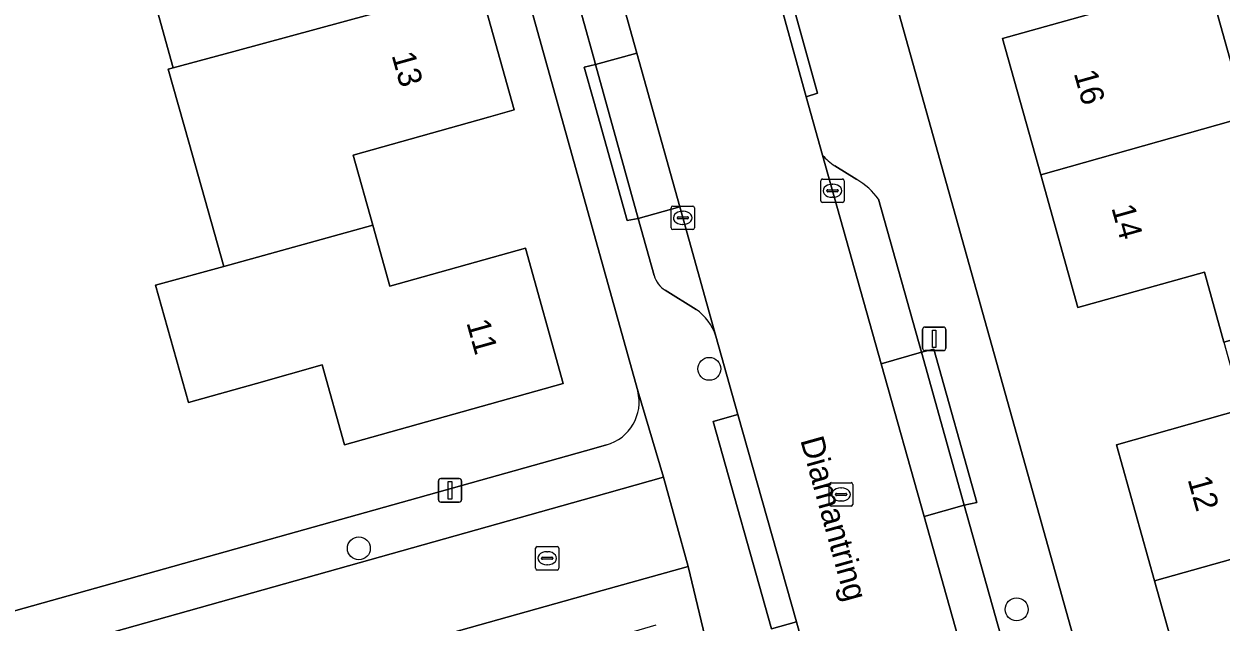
# Model space of a CAD drawing. Extents: x 159626 to 160723, y 388173 to 389416.
# Drawn here: x 159975.7 to 160026.8, y 388359 to 388384.4 of the extents above; entities that cross this region are included whole.
import ezdxf

# ---------------------------------------------------------------- set-up
doc = ezdxf.new("R2010")
doc.units = 0
for name, color, linetype in [('IMGEO_Boom', 7, 'Continuous'), ('IMGEO_Erf', 7, 'Continuous'), ('IMGEO_Kolk', 7, 'Continuous'), ('IMGEO_Lichtmast', 7, 'Continuous'), ('IMGEO_Openbare_ruimte_label', 7, 'Continuous'), ('IMGEO_Pand', 7, 'Continuous'), ('IMGEO_Pand_nummerreeks', 7, 'Continuous'), ('IMGEO_Parkeervlak_open', 7, 'Continuous'), ('IMGEO_Rijbaan_lokaal_gesloten', 7, 'Continuous'), ('IMGEO_Rijbaan_lokaal_open', 7, 'Continuous'), ('IMGEO_Rioolput', 7, 'Continuous'), ('IMGEO_Voetpad_open', 7, 'Continuous')]:
    doc.layers.add(name, color=color, linetype=linetype)

msp = doc.modelspace()

# ---------------------------------------------------------------- linework, layer by layer
at = {"layer": 'IMGEO_Boom'}
for centre in [(160004.928, 388369.745), (159989.976, 388362.093), (160018.043, 388359.491)]:
    msp.add_circle(centre, 0.489, dxfattribs=at)
at = {"layer": 'IMGEO_Erf'}
for points in [[(160065.737, 388357.839), (160068.821, 388358.703), (160067.258, 388364.278), (160065.672, 388369.937), (160062.589, 388369.073), (160061.749, 388372.073), (160060.886, 388375.152), (160063.97, 388376.017), (160062.406, 388381.596), (160060.811, 388387.289), (160057.729, 388386.426), (160056.908, 388389.358), (160055.27, 388395.203), (160052.188, 388394.339), (160051.374, 388397.24), (160039.731, 388394.019), (160038.102, 388399.961), (160014.614, 388386.787), (160012.651, 388386.243), (160030.665, 388321.896), (160031.671, 388318.304), (160034.012, 388311.518), (160036.849, 388303.296)], [(160000, 388375.527), (159994.177, 388396.414), (159947.477, 388383.221), (159948.468, 388379.677), (159942.873, 388378.114), (159941.881, 388381.657), (159936.09, 388380.029), (159943.86, 388352.486)], [(160026.884, 388370.881), (160026.055, 388373.869), (160020.652, 388372.358), (160019.069, 388378.019), (160017.444, 388383.829), (160022.838, 388385.339), (160022.005, 388388.315), (160028.458, 388390.121)], [(160029.32, 388387.04), (160026.24, 388386.179), (160027.833, 388380.49)], [(159995.105, 388386.131), (159996.604, 388380.787), (159995.509, 388380.48), (159989.729, 388378.86), (159990.569, 388375.865), (159991.299, 388373.263), (159997.08, 388374.884), (159998.689, 388369.119), (159989.37, 388366.505), (159988.41, 388369.915), (159985.613, 388369.127), (159982.713, 388368.31), (159981.303, 388373.314), (159984.209, 388374.114), (159982.72, 388379.407), (159981.846, 388382.515), (159982.054, 388382.572), (159981.099, 388386.021)], [(160001.877, 388368.804), (160000, 388375.527)], [(160030.891, 388356.542), (160025.516, 388355.045), (160023.929, 388360.706), (160022.301, 388366.511), (160027.676, 388368.028)], [(159946.202, 388351.292), (160000, 388366.355), (160000.538, 388366.506)]]:
    msp.add_lwpolyline(points, dxfattribs=at)
msp.add_arc((160000.042, 388368.334), 1.894, 285.1765, 14.3665, dxfattribs=at)
at = {"layer": 'IMGEO_Kolk'}
for p, q in [((160009.685, 388376.911), (160009.685, 388377.763)), ((160009.76, 388377.837), (160010.612, 388377.837)), ((160010.173, 388377.617), (160010.198, 388377.617)), ((160010.686, 388377.763), (160010.686, 388376.911)), ((160009.944, 388377.331), (160009.944, 388377.343)), ((160010.382, 388377.294), (160009.984, 388377.294)), ((160009.987, 388377.38), (160010.385, 388377.38)), ((160010.196, 388377.057), (160010.171, 388377.057)), ((160010.428, 388377.343), (160010.428, 388377.331)), ((160003.296, 388375.756), (160003.296, 388376.608)), ((160003.371, 388376.682), (160004.223, 388376.682)), ((160003.784, 388376.462), (160003.809, 388376.462)), ((160004.297, 388376.608), (160004.297, 388375.756)), ((160010.612, 388376.837), (160009.76, 388376.837)), ((160003.555, 388376.176), (160003.555, 388376.188)), ((160003.993, 388376.139), (160003.595, 388376.139)), ((160003.598, 388376.225), (160003.996, 388376.225)), ((160003.807, 388375.902), (160003.782, 388375.902)), ((160004.039, 388376.188), (160004.039, 388376.176)), ((160004.223, 388375.682), (160003.371, 388375.682)), ((159997.588, 388362.17), (159998.44, 388362.17)), ((159997.513, 388361.244), (159997.513, 388362.096)), ((159997.772, 388361.664), (159997.772, 388361.676)), ((159998.21, 388361.627), (159997.812, 388361.627)), ((159997.815, 388361.713), (159998.213, 388361.713)), ((159998.001, 388361.95), (159998.026, 388361.95)), ((159998.256, 388361.676), (159998.256, 388361.664)), ((159998.514, 388362.096), (159998.514, 388361.244)), ((159998.44, 388361.17), (159997.588, 388361.17)), ((159998.024, 388361.39), (159997.999, 388361.39))]:
    msp.add_line(p, q, dxfattribs=at)
for points in [[(160009.685, 388376.911), (160009.685, 388377.763)], [(160009.76, 388377.837), (160010.612, 388377.837)], [(160010.686, 388377.763), (160010.686, 388376.911)], [(160003.296, 388375.756), (160003.296, 388376.608)], [(160003.371, 388376.682), (160004.223, 388376.682)], [(160004.297, 388376.608), (160004.297, 388375.756)], [(160010.612, 388376.837), (160009.76, 388376.837)], [(160004.223, 388375.682), (160003.371, 388375.682)], [(159997.588, 388362.17), (159998.44, 388362.17)], [(159997.513, 388361.244), (159997.513, 388362.096)], [(159998.514, 388362.096), (159998.514, 388361.244)], [(159998.44, 388361.17), (159997.588, 388361.17)]]:
    msp.add_lwpolyline(points, dxfattribs=at)
for centre, radius, start, end in [((160009.762, 388377.761), 0.0765, 91.552, 178.448), ((160009.762, 388377.761), 0.0765, 91.552, 178.448), ((160010.61, 388377.761), 0.0765, 1.552, 88.448), ((160010.61, 388377.761), 0.0765, 1.552, 88.448), ((160009.984, 388377.34), 0.0403, 85.8775, 175.7526), ((160009.981, 388377.33), 0.0366, 178.938, 274.7102), ((160010.385, 388377.337), 0.043, 264.8664, 352.4533), ((160010.389, 388377.342), 0.0386, 1.7309, 96.639), ((160003.373, 388376.606), 0.0765, 91.552, 178.448), ((160003.373, 388376.606), 0.0765, 91.552, 178.448), ((160004.221, 388376.606), 0.0765, 1.552, 88.448), ((160004.221, 388376.606), 0.0765, 1.552, 88.448), ((160009.762, 388376.913), 0.0765, 181.552, 268.448), ((160009.762, 388376.913), 0.0765, 181.552, 268.448), ((160010.61, 388376.913), 0.0765, 271.552, 358.448), ((160010.61, 388376.913), 0.0765, 271.552, 358.448), ((160003.595, 388376.185), 0.0403, 85.8775, 175.7526), ((160003.592, 388376.175), 0.0366, 178.938, 274.7102), ((160003.996, 388376.182), 0.043, 264.8664, 352.4533), ((160004, 388376.187), 0.0386, 1.7309, 96.639), ((160003.373, 388375.758), 0.0765, 181.552, 268.448), ((160003.373, 388375.758), 0.0765, 181.552, 268.448), ((160004.221, 388375.758), 0.0765, 271.552, 358.448), ((160004.221, 388375.758), 0.0765, 271.552, 358.448), ((159997.59, 388362.094), 0.0765, 91.552, 178.448), ((159997.59, 388362.094), 0.0765, 91.552, 178.448), ((159998.438, 388362.094), 0.0765, 1.552, 88.448), ((159998.438, 388362.094), 0.0765, 1.552, 88.448), ((159997.812, 388361.673), 0.0403, 85.8775, 175.7526), ((159997.809, 388361.663), 0.0366, 178.938, 274.7102), ((159998.213, 388361.67), 0.043, 264.8664, 352.4533), ((159998.217, 388361.675), 0.0386, 1.7309, 96.639), ((159997.59, 388361.246), 0.0765, 181.552, 268.448), ((159997.59, 388361.246), 0.0765, 181.552, 268.448), ((159998.438, 388361.246), 0.0765, 271.552, 358.448), ((159998.438, 388361.246), 0.0765, 271.552, 358.448)]:
    msp.add_arc(centre, radius, start, end, dxfattribs=at)
for centre, major_axis, ratio, start_param, end_param in [((160010.172, 388377.337), (-0.387, 0.002), 0.722429, 4.712389, 7.853982), ((160010.197, 388377.337), (-0.39, 0.002), 0.717154, 1.570796, 4.712389), ((160003.783, 388376.182), (-0.387, 0.002), 0.722429, 4.712389, 7.853982), ((160003.808, 388376.182), (-0.39, 0.002), 0.717154, 1.570796, 4.712389), ((159998, 388361.67), (-0.387, 0.002), 0.722429, 4.712389, 7.853982), ((159998.025, 388361.67), (-0.39, 0.002), 0.717154, 1.570796, 4.712389)]:
    msp.add_ellipse(centre, major_axis=major_axis, ratio=ratio, start_param=start_param, end_param=end_param, dxfattribs=at)
at = {"layer": 'IMGEO_Lichtmast'}
for p, q in [((160014.027, 388370.625), (160014.027, 388371.425)), ((160014.027, 388371.425), (160014.027, 388370.625)), ((160014.127, 388371.525), (160014.917, 388371.525)), ((160014.917, 388371.525), (160014.127, 388371.525)), ((160015.017, 388371.425), (160015.017, 388370.625)), ((160015.017, 388370.625), (160015.017, 388371.425)), ((160014.917, 388370.525), (160014.127, 388370.525)), ((160014.127, 388370.525), (160014.917, 388370.525)), ((159993.371, 388364.167), (159993.371, 388364.967)), ((159993.371, 388364.967), (159993.371, 388364.167)), ((159993.471, 388365.067), (159994.261, 388365.067)), ((159994.261, 388365.067), (159993.471, 388365.067)), ((159994.361, 388364.967), (159994.361, 388364.167)), ((159994.361, 388364.167), (159994.361, 388364.967)), ((159994.261, 388364.067), (159993.471, 388364.067)), ((159993.471, 388364.067), (159994.261, 388364.067))]:
    msp.add_line(p, q, dxfattribs=at)
for points in [[(160014.447, 388371.4), (160014.597, 388371.4), (160014.597, 388370.65), (160014.447, 388370.65), (160014.447, 388371.4)], [(159993.791, 388364.942), (159993.941, 388364.942), (159993.941, 388364.192), (159993.791, 388364.192), (159993.791, 388364.942)]]:
    msp.add_lwpolyline(points, dxfattribs=at)
for centre, start, end in [((160014.127, 388371.425), 90, 180), ((160014.127, 388371.425), 90, 180), ((160014.917, 388371.425), 0, 90), ((160014.917, 388371.425), 360, 90), ((160014.127, 388370.625), 180, 270), ((160014.127, 388370.625), 180, 270), ((160014.917, 388370.625), 270, 0), ((160014.917, 388370.625), 270, 0), ((159993.471, 388364.967), 90, 180), ((159993.471, 388364.967), 90, 180), ((159994.261, 388364.967), 0, 90), ((159994.261, 388364.967), 360, 90), ((159993.471, 388364.167), 180, 270), ((159993.471, 388364.167), 180, 270), ((159994.261, 388364.167), 270, 0), ((159994.261, 388364.167), 270, 0)]:
    msp.add_arc(centre, 0.1, start, end, dxfattribs=at)
at = {"layer": 'IMGEO_Pand'}
for points in [[(159992.363, 388391.73), (159986.599, 388390.108), (159985.802, 388392.943), (159979.413, 388391.144), (159980.767, 388386.332), (159980.873, 388385.957), (159981.099, 388386.021), (159982.054, 388382.572), (159984.646, 388383.277), (159994.015, 388385.825)], [(160019.069, 388378.019), (160027.833, 388380.49), (160026.24, 388386.179), (160029.32, 388387.04), (160028.458, 388390.121), (160022.005, 388388.315), (160022.838, 388385.339), (160017.444, 388383.829)], [(159995.509, 388380.48), (159996.604, 388380.787), (159995.105, 388386.131), (159994.015, 388385.825), (159984.646, 388383.277), (159982.054, 388382.572), (159981.846, 388382.515), (159982.72, 388379.407), (159984.209, 388374.114), (159990.569, 388375.865), (159989.729, 388378.86)], [(160019.069, 388378.019), (160020.652, 388372.358), (160026.055, 388373.869), (160026.884, 388370.881), (160033.348, 388372.703), (160032.487, 388375.778), (160029.394, 388374.912), (160027.833, 388380.49)], [(159984.209, 388374.114), (159981.303, 388373.314), (159982.713, 388368.31), (159985.613, 388369.127), (159988.41, 388369.915), (159989.37, 388366.505), (159998.689, 388369.119), (159997.08, 388374.884), (159991.299, 388373.263), (159990.569, 388375.865)], [(160033.348, 388372.703), (160026.884, 388370.881), (160027.676, 388368.028), (160022.301, 388366.511), (160023.929, 388360.706), (160032.682, 388363.173), (160031.089, 388368.866), (160034.18, 388369.73)], [(160031.721, 388353.561), (160038.186, 388355.383), (160037.327, 388358.452), (160034.245, 388357.589), (160032.682, 388363.173), (160023.929, 388360.706), (160025.516, 388355.045), (160030.891, 388356.542)]]:
    msp.add_lwpolyline(points, close=True, dxfattribs=at)
at = {"layer": 'IMGEO_Parkeervlak_open'}
for points in [[(159997.94, 388390.391), (160000, 388382.988), (160000.076, 388382.714), (160001.834, 388383.205), (160000, 388389.763)], [(160009.757, 388378.859), (160012.26, 388369.964), (160013.982, 388370.449), (160012.15, 388376.978)], [(160011.222, 388377.811), (160010.284, 388378.394)], [(160003.667, 388376.653), (160001.901, 388376.158), (160002.58, 388373.717)], [(160005.208, 388371.142), (160003.667, 388376.653)], [(160003.043, 388373.099), (160004.363, 388372.276)]]:
    msp.add_lwpolyline(points, dxfattribs=at)
for points in [[(160001.834, 388383.205), (160000.076, 388382.714), (160001.901, 388376.158), (160003.667, 388376.653)], [(160013.982, 388370.449), (160012.26, 388369.964), (160014.093, 388363.454), (160015.808, 388363.937)], [(160015.808, 388363.937), (160014.093, 388363.454), (160017.096, 388352.783), (160018.802, 388353.264)]]:
    msp.add_lwpolyline(points, close=True, dxfattribs=at)
for centre, radius, start, end in [((160011.7, 388380.53), 2.563, 220.6949, 236.4578), ((160009.727, 388375.212), 2.998, 36.0845, 60.0914), ((160003.614, 388374.009), 1.074, 195.7712, 237.9093), ((160003.169, 388370.504), 2.137, 17.3652, 56.0181)]:
    msp.add_arc(centre, radius, start, end, dxfattribs=at)
at = {"layer": 'IMGEO_Rijbaan_lokaal_gesloten'}
for points in [[(160000, 388389.763), (160001.834, 388383.205), (160003.667, 388376.653), (160005.208, 388371.142), (160006.151, 388367.803), (160008.647, 388358.959), (160008.762, 388358.544)], [(160017.096, 388352.783), (160014.093, 388363.454), (160012.26, 388369.964), (160009.757, 388378.859), (160009.062, 388381.341), (160008.047, 388384.986)]]:
    msp.add_lwpolyline(points, dxfattribs=at)
at = {"layer": 'IMGEO_Rijbaan_lokaal_open'}
for points in [[(160006.151, 388367.803), (160005.092, 388367.506), (160007.588, 388358.662), (160008.647, 388358.959)], [(159956.827, 388348.085), (160000, 388360.194), (160004.026, 388361.323), (160002.976, 388365.124), (160000, 388364.29), (159955.746, 388351.86)]]:
    msp.add_lwpolyline(points, close=True, dxfattribs=at)
at = {"layer": 'IMGEO_Rioolput'}
for p, q in [((160010.051, 388363.967), (160010.051, 388364.819)), ((160010.126, 388364.893), (160010.978, 388364.893)), ((160010.539, 388364.673), (160010.564, 388364.673)), ((160011.052, 388364.819), (160011.052, 388363.967)), ((160010.31, 388364.387), (160010.31, 388364.399)), ((160010.748, 388364.35), (160010.35, 388364.35)), ((160010.353, 388364.436), (160010.751, 388364.436)), ((160010.794, 388364.399), (160010.794, 388364.387)), ((160010.978, 388363.893), (160010.126, 388363.893)), ((160010.562, 388364.113), (160010.537, 388364.113))]:
    msp.add_line(p, q, dxfattribs=at)
for points in [[(160010.051, 388363.967), (160010.051, 388364.819)], [(160010.126, 388364.893), (160010.978, 388364.893)], [(160011.052, 388364.819), (160011.052, 388363.967)], [(160010.978, 388363.893), (160010.126, 388363.893)]]:
    msp.add_lwpolyline(points, dxfattribs=at)
for centre, radius, start, end in [((160010.128, 388364.817), 0.0765, 91.552, 178.448), ((160010.128, 388364.817), 0.0765, 91.552, 178.448), ((160010.976, 388364.817), 0.0765, 1.552, 88.448), ((160010.976, 388364.817), 0.0765, 1.552, 88.448), ((160010.35, 388364.396), 0.0403, 85.8775, 175.7526), ((160010.347, 388364.386), 0.0366, 178.938, 274.7102), ((160010.751, 388364.393), 0.043, 264.8664, 352.4533), ((160010.755, 388364.398), 0.0386, 1.7309, 96.639), ((160010.128, 388363.969), 0.0765, 181.552, 268.448), ((160010.128, 388363.969), 0.0765, 181.552, 268.448), ((160010.976, 388363.969), 0.0765, 271.552, 358.448), ((160010.976, 388363.969), 0.0765, 271.552, 358.448)]:
    msp.add_arc(centre, radius, start, end, dxfattribs=at)
for centre, major_axis, ratio, start_param, end_param in [((160010.538, 388364.393), (-0.387, 0.002), 0.722429, 4.712389, 7.853982), ((160010.563, 388364.393), (-0.39, 0.002), 0.717154, 1.570796, 4.712389)]:
    msp.add_ellipse(centre, major_axis=major_axis, ratio=ratio, start_param=start_param, end_param=end_param, dxfattribs=at)
at = {"layer": 'IMGEO_Voetpad_open'}
for points in [[(159974.346, 388467.267), (159993.293, 388399.257), (159994.177, 388396.414), (160000, 388375.527), (160001.877, 388368.804), (160002.976, 388365.124), (160004.026, 388361.323), (160004.83, 388357.995)], [(160012.651, 388386.243), (160012.505, 388386.764), (160012.339, 388387.358), (160011.378, 388390.79), (160010.672, 388393.309), (160007.221, 388392.061), (160008.388, 388387.867), (160007.328, 388387.572), (160008.047, 388384.986), (160008.528, 388385.171), (160009.553, 388381.49), (160009.062, 388381.341), (160009.757, 388378.859)], [(160002.58, 388373.717), (160001.901, 388376.158), (160001.423, 388376.066), (160000, 388381.157), (159999.597, 388382.599), (160000.076, 388382.714), (160000, 388382.988), (159997.94, 388390.391)], [(160036.849, 388303.296), (160034.012, 388311.518), (160031.671, 388318.304), (160030.665, 388321.896), (160012.651, 388386.243)], [(160010.284, 388378.394), (160011.222, 388377.811)], [(160012.15, 388376.978), (160013.982, 388370.449), (160014.514, 388370.578), (160016.347, 388364.043), (160015.808, 388363.937), (160018.802, 388353.264), (160019.34, 388353.433), (160021.171, 388346.904), (160020.634, 388346.731), (160023.611, 388336.118), (160024.164, 388336.274), (160025.176, 388332.636), (160024.629, 388332.488), (160025.15, 388330.631)], [(160004.363, 388372.276), (160003.043, 388373.099)], [(160008.244, 388358.397), (160008.762, 388358.544), (160008.647, 388358.959), (160007.588, 388358.662), (160005.092, 388367.506), (160006.151, 388367.803), (160005.208, 388371.142)], [(160000, 388364.29), (160002.976, 388365.124), (160001.877, 388368.804)], [(160000.538, 388366.506), (160000, 388366.355), (159946.202, 388351.292), (159942.411, 388350.247), (159942.965, 388348.27), (159952.912, 388351.064), (159955.746, 388351.86), (160000, 388364.29)], [(160004.83, 388357.995), (160004.026, 388361.323), (160000, 388360.194), (159956.827, 388348.085), (159953.939, 388347.275), (159902.417, 388332.825), (159899.842, 388332.103), (159883.59, 388327.545), (159878.62, 388326.151), (159880.05, 388321.131), (159884.399, 388322.351), (159884.995, 388322.515), (159884.127, 388325.62), (159884.421, 388325.702), (159974.2, 388350.834), (159979.968, 388352.449), (160000, 388358.057), (160002.659, 388358.831)]]:
    msp.add_lwpolyline(points, dxfattribs=at)
for points in [[(160008.047, 388384.986), (160009.062, 388381.341), (160009.553, 388381.49), (160008.528, 388385.171)], [(160001.901, 388376.158), (160000.076, 388382.714), (159999.597, 388382.599), (160000, 388381.157), (160001.423, 388376.066)], [(160013.982, 388370.449), (160015.808, 388363.937), (160016.347, 388364.043), (160014.514, 388370.578)]]:
    msp.add_lwpolyline(points, close=True, dxfattribs=at)
for centre, radius, start, end in [((160011.7, 388380.53), 2.563, 220.6949, 236.4578), ((160009.727, 388375.212), 2.998, 36.0845, 60.0914), ((160003.614, 388374.009), 1.074, 195.7712, 237.9093), ((160003.169, 388370.504), 2.137, 17.3652, 56.0181), ((160000.042, 388368.334), 1.894, 285.1765, 14.3665)]:
    msp.add_arc(centre, radius, start, end, dxfattribs=at)

# ---------------------------------------------------------------- texts
at = {"layer": 'IMGEO_Openbare_ruimte_label'}
msp.add_text('Diamantring', height=1, rotation=285.6069, dxfattribs=at).set_placement((160008.806, 388366.71))
at = {"layer": 'IMGEO_Pand_nummerreeks'}
for s, rotation, p in [('13', 285.6243, (159991.366, 388383.117)), ('16', 285.6243, (160020.475, 388382.348)), ('14', 285.6243, (160022.079, 388376.613)), ('11', 285.5943, (159994.558, 388371.718)), ('12', 285.6632, (160025.332, 388365.035))]:
    msp.add_text(s, height=1, rotation=rotation, dxfattribs=at).set_placement(p)

doc.saveas('drawing.dxf')
